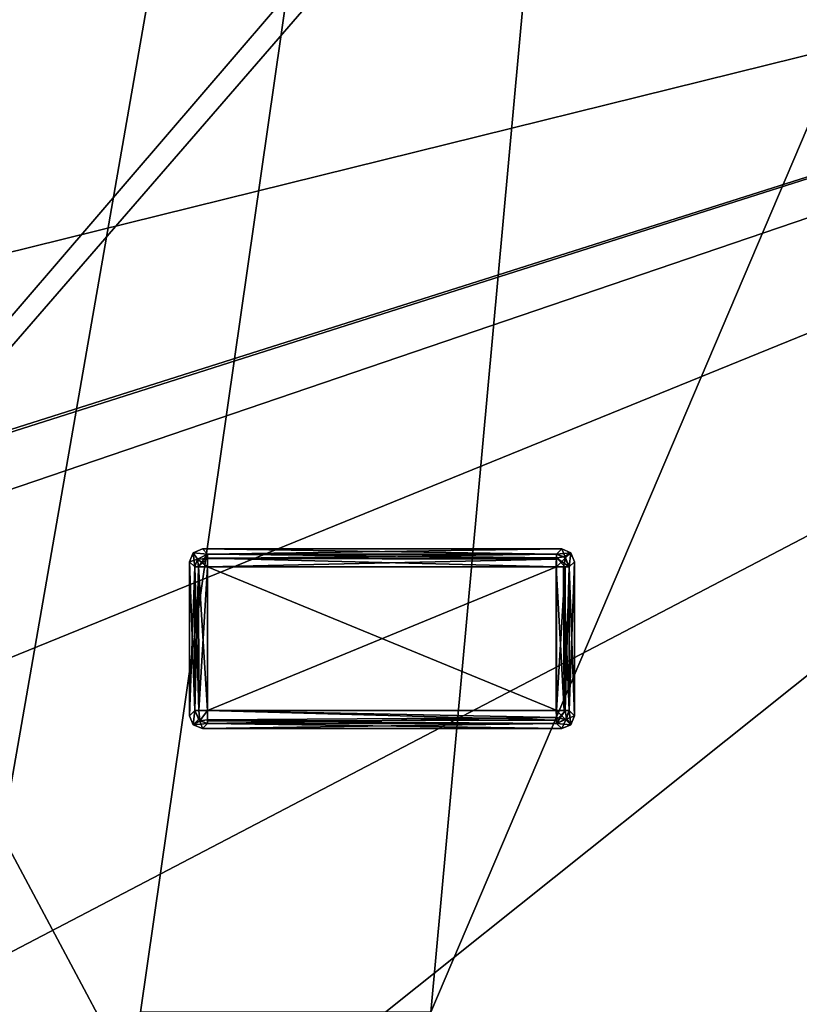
# Model space of a CAD drawing. Header units: millimetres. Extents: x -78 to 78, y -78 to 78.
# Tile 279 of 449: x 36.68 to 42.75, y -10.77 to -3.09. Entities that reach past the tile are written whole.
import ezdxf

# ---------------------------------------------------------------- set-up
doc = ezdxf.new("R2010")
doc.units = ezdxf.units.MM
doc.header["$LTSCALE"] = 41.718519
for name, color, linetype in [('10', 7, 'CONTINUOUS'), ('1745', 7, 'CONTINUOUS'), ('328', 7, 'CONTINUOUS'), ('344', 7, 'CONTINUOUS'), ('6', 7, 'CONTINUOUS'), ('748', 7, 'CONTINUOUS'), ('7580', 7, 'CONTINUOUS'), ('7581', 7, 'CONTINUOUS'), ('7582', 7, 'CONTINUOUS'), ('7583', 7, 'CONTINUOUS'), ('7584', 7, 'CONTINUOUS'), ('7585', 7, 'CONTINUOUS'), ('7586', 7, 'CONTINUOUS'), ('7587', 7, 'CONTINUOUS'), ('7588', 7, 'CONTINUOUS'), ('7589', 7, 'CONTINUOUS'), ('7590', 7, 'CONTINUOUS'), ('7591', 7, 'CONTINUOUS'), ('7592', 7, 'CONTINUOUS'), ('7593', 7, 'CONTINUOUS'), ('7594', 7, 'CONTINUOUS'), ('7595', 7, 'CONTINUOUS'), ('7596', 7, 'CONTINUOUS'), ('7597', 7, 'CONTINUOUS'), ('7598', 7, 'CONTINUOUS'), ('7599', 7, 'CONTINUOUS'), ('7600', 7, 'CONTINUOUS'), ('7601', 7, 'CONTINUOUS'), ('7602', 7, 'CONTINUOUS'), ('7603', 7, 'CONTINUOUS'), ('7604', 7, 'CONTINUOUS'), ('7605', 7, 'CONTINUOUS'), ('7606', 7, 'CONTINUOUS'), ('7607', 7, 'CONTINUOUS'), ('7608', 7, 'CONTINUOUS'), ('7609', 7, 'CONTINUOUS'), ('7610', 7, 'CONTINUOUS'), ('7611', 7, 'CONTINUOUS'), ('7612', 7, 'CONTINUOUS'), ('7613', 7, 'CONTINUOUS'), ('7614', 7, 'CONTINUOUS'), ('7615', 7, 'CONTINUOUS'), ('7616', 7, 'CONTINUOUS'), ('7617', 7, 'CONTINUOUS'), ('7618', 7, 'CONTINUOUS'), ('7619', 7, 'CONTINUOUS'), ('7620', 7, 'CONTINUOUS'), ('971', 7, 'CONTINUOUS')]:
    doc.layers.add(name, color=color, linetype=linetype)

msp = doc.modelspace()

# ---------------------------------------------------------------- linework, layer by layer
at = {"layer": '10', "linetype": 'CONTINUOUS'}
for points in [[(48.5, 30.5, -2), (49.5, -30.5, -2), (19.2675, 11.1265, -2), (48.5, 30.5, -2)], [(19.2675, 11.1265, -2), (49.5, -30.5, -2), (22.25, 0, -2), (19.2675, 11.1265, -2)], [(22.25, 0, -2), (49.5, -30.5, -2), (19.2675, -11.1265, -2), (22.25, 0, -2)]]:
    msp.add_3dface(points, dxfattribs=at)
at = {"layer": '1745', "linetype": 'CONTINUOUS'}
for points in [[(31.0424, -69.7372, 28.7), (51.0663, -56.737, 28.7), (75.9193, 7.9475, 28.7), (31.0424, -69.7372, 28.7)], [(31.0424, -69.7372, 28.7), (75.9193, 7.9475, 28.7), (53.7937, -21.0684, 28.7), (31.0424, -69.7372, 28.7)]]:
    msp.add_3dface(points, dxfattribs=at)
at = {"layer": '328', "linetype": 'CONTINUOUS'}
for points in [[(32.5, -30, 15), (15.5, 30, 15), (47.5, -30, 15), (32.5, -30, 15)], [(47.5, -30, 15), (15.5, 30, 15), (67, -30, 15), (47.5, -30, 15)], [(67, -30, 15), (15.5, 30, 15), (67.5, -30, 15), (67, -30, 15)], [(67.5, -30, 15), (15.5, 30, 15), (72.3187, -15.3427, 15), (67.5, -30, 15)], [(72.3187, -15.3427, 15), (15.5, 30, 15), (73.9493, 0, 15), (72.3187, -15.3427, 15)]]:
    msp.add_3dface(points, dxfattribs=at)
at = {"layer": '344', "linetype": 'CONTINUOUS'}
for points in [[(32.5, 30, 16.5), (15.5, -30, 16.5), (47.5, 30, 16.5), (32.5, 30, 16.5)], [(47.5, 30, 16.5), (15.5, -30, 16.5), (67, 30, 16.5), (47.5, 30, 16.5)], [(67, 30, 16.5), (15.5, -30, 16.5), (67.5, 30, 16.5), (67, 30, 16.5)], [(67.5, 30, 16.5), (15.5, -30, 16.5), (72.3187, 15.3427, 16.5), (67.5, 30, 16.5)], [(72.3187, 15.3427, 16.5), (15.5, -30, 16.5), (73.9493, 0, 16.5), (72.3187, 15.3427, 16.5)], [(73.9493, 0, 16.5), (15.5, -30, 16.5), (72.3187, -15.3427, 16.5), (73.9493, 0, 16.5)]]:
    msp.add_3dface(points, dxfattribs=at)
at = {"layer": '6', "linetype": 'CONTINUOUS'}
for points in [[(32.5, 33), (15.5, -33), (47.5, 33), (32.5, 33)], [(47.5, 33), (15.5, -33), (48.5, 31), (47.5, 33)], [(48.5, 31), (15.5, -33), (48.5, 30.5), (48.5, 31)], [(48.5, 30.5), (15.5, -33), (49.5, 30.5), (48.5, 30.5)], [(49.5, 30.5), (15.5, -33), (48.5, -30.5), (49.5, 30.5)]]:
    msp.add_3dface(points, dxfattribs=at)
at = {"layer": '748', "color": 7, "linetype": 'CONTINUOUS'}
for points in [[(23.2898, -13.4811, 28.7), (56.4299, 0, 28.7), (20, -12.4098, 28.7), (23.2898, -13.4811, 28.7)], [(20, -12.4098, 28.7), (56.4299, 0, 28.7), (20, -11.5902, 28.7), (20, -12.4098, 28.7)], [(20, -11.5902, 28.7), (56.4299, 0, 28.7), (23.3103, -10.5037, 28.7), (20, -11.5902, 28.7)], [(25.3127, -16.262, 28.7), (56.4299, 0, 28.7), (23.2898, -13.4811, 28.7), (25.3127, -16.262, 28.7)], [(25.3127, -4.262, 28.7), (56.4299, 0, 28.7), (23.2898, -1.4811, 28.7), (25.3127, -4.262, 28.7)], [(23.3103, -10.5037, 28.7), (56.4299, 0, 28.7), (25.3267, -7.695, 28.7), (23.3103, -10.5037, 28.7)], [(53.7537, -17.1708, 28.7), (56.4299, 0, 28.7), (25.3127, -16.262, 28.7), (53.7537, -17.1708, 28.7)], [(25.3267, -7.695, 28.7), (56.4299, 0, 28.7), (25.3127, -4.262, 28.7), (25.3267, -7.695, 28.7)]]:
    msp.add_3dface(points, dxfattribs=at)
at = {"layer": '7580', "color": 7, "linetype": 'CONTINUOUS'}
for points in [[(38.1404, -7.3582, 21.72), (40.8604, -7.3582, 21.72), (38.1404, -8.4783, 21.72), (38.1404, -7.3582, 21.72)], [(38.1404, -8.4783, 21.72), (40.8604, -7.3582, 21.72), (40.8604, -8.4783, 21.72), (38.1404, -8.4783, 21.72)]]:
    msp.add_3dface(points, dxfattribs=at)
at = {"layer": '7581', "color": 7, "linetype": 'CONTINUOUS'}
for points in [[(38.0409, -8.4783, 21.8095), (38.0406, -7.3582, 21.8121), (38.0693, -7.3582, 21.7496), (38.0409, -8.4783, 21.8095)], [(38.0409, -8.4783, 21.8095), (38.0693, -7.3582, 21.7496), (38.0722, -8.4761, 21.7468), (38.0409, -8.4783, 21.8095)], [(38.0693, -7.3582, 21.7496), (38.1404, -7.3582, 21.72), (38.0722, -8.4761, 21.7468), (38.0693, -7.3582, 21.7496)], [(38.0722, -8.4761, 21.7468), (38.1404, -7.3582, 21.72), (38.1404, -8.4783, 21.72), (38.0722, -8.4761, 21.7468)]]:
    msp.add_3dface(points, dxfattribs=at)
at = {"layer": '7582', "color": 7, "linetype": 'CONTINUOUS'}
for points in [[(38.0004, -8.5185, 22.195), (38.0004, -7.318, 22.195), (38.0409, -8.4783, 21.8095), (38.0004, -8.5185, 22.195)], [(38.0409, -8.4783, 21.8095), (38.0004, -7.318, 22.195), (38.0406, -7.3582, 21.8121), (38.0409, -8.4783, 21.8095)]]:
    msp.add_3dface(points, dxfattribs=at)
at = {"layer": '7583', "color": 7, "linetype": 'CONTINUOUS'}
for points in [[(38.0296, -8.5888, 22.1928), (38.0004, -8.5185, 22.195), (38.0409, -8.4783, 21.8095), (38.0296, -8.5888, 22.1928)], [(38.0296, -8.5888, 22.1928), (38.0409, -8.4783, 21.8095), (38.0704, -8.5482, 21.8053), (38.0296, -8.5888, 22.1928)], [(38.1404, -8.5777, 21.8095), (38.0296, -8.5888, 22.1928), (38.0704, -8.5482, 21.8053), (38.1404, -8.5777, 21.8095)], [(38.1001, -8.6182, 22.195), (38.0296, -8.5888, 22.1928), (38.1404, -8.5777, 21.8095), (38.1001, -8.6182, 22.195)]]:
    msp.add_3dface(points, dxfattribs=at)
at = {"layer": '7584', "color": 7, "linetype": 'CONTINUOUS'}
for points in [[(38.0297, -8.5889, 22.2971), (38.0004, -8.5185, 22.295), (38.0296, -8.5888, 22.1928), (38.0297, -8.5889, 22.2971)], [(38.0004, -8.5185, 22.295), (38.0004, -8.5185, 22.195), (38.0296, -8.5888, 22.1928), (38.0004, -8.5185, 22.295)], [(38.1001, -8.6182, 22.195), (38.0297, -8.5889, 22.2971), (38.0296, -8.5888, 22.1928), (38.1001, -8.6182, 22.195)], [(38.1001, -8.6182, 22.295), (38.0297, -8.5889, 22.2971), (38.1001, -8.6182, 22.195), (38.1001, -8.6182, 22.295)]]:
    msp.add_3dface(points, dxfattribs=at)
at = {"layer": '7585', "color": 7, "linetype": 'CONTINUOUS'}
for points in [[(38.0297, -8.5889, 22.2971), (38.0406, -8.4783, 22.6779), (38.0004, -8.5185, 22.295), (38.0297, -8.5889, 22.2971)], [(38.0804, -8.5569, 22.6846), (38.0406, -8.4783, 22.6779), (38.0297, -8.5889, 22.2971), (38.0804, -8.5569, 22.6846)], [(38.1001, -8.6182, 22.295), (38.0804, -8.5569, 22.6846), (38.0297, -8.5889, 22.2971), (38.1001, -8.6182, 22.295)], [(38.1404, -8.5777, 22.6805), (38.0804, -8.5569, 22.6846), (38.1001, -8.6182, 22.295), (38.1404, -8.5777, 22.6805)]]:
    msp.add_3dface(points, dxfattribs=at)
at = {"layer": '7586', "color": 7, "linetype": 'CONTINUOUS'}
for points in [[(40.8604, -7.2585, 21.8121), (40.8604, -7.2871, 21.7496), (38.1404, -7.2587, 21.8095), (40.8604, -7.2585, 21.8121)], [(38.1404, -7.2587, 21.8095), (40.8604, -7.2871, 21.7496), (38.1404, -7.2913, 21.7457), (38.1404, -7.2587, 21.8095)], [(40.8604, -7.2871, 21.7496), (40.8604, -7.3582, 21.72), (38.1404, -7.2913, 21.7457), (40.8604, -7.2871, 21.7496)], [(40.8604, -7.3582, 21.72), (38.1404, -7.3582, 21.72), (38.1404, -7.2913, 21.7457), (40.8604, -7.3582, 21.72)]]:
    msp.add_3dface(points, dxfattribs=at)
at = {"layer": '7587', "color": 7, "linetype": 'CONTINUOUS'}
for points in [[(38.0736, -8.4783, 22.7444), (38.0406, -8.4783, 22.6779), (38.0804, -8.5569, 22.6846), (38.0736, -8.4783, 22.7444)], [(38.1404, -8.4783, 22.77), (38.0736, -8.4783, 22.7444), (38.0804, -8.5569, 22.6846), (38.1404, -8.4783, 22.77)], [(38.1404, -8.4783, 22.77), (38.0804, -8.5569, 22.6846), (38.1404, -8.5494, 22.7402), (38.1404, -8.4783, 22.77)], [(38.0804, -8.5569, 22.6846), (38.1404, -8.5777, 22.6805), (38.1404, -8.5494, 22.7402), (38.0804, -8.5569, 22.6846)]]:
    msp.add_3dface(points, dxfattribs=at)
at = {"layer": '7588', "color": 7, "linetype": 'CONTINUOUS'}
for points in [[(38.1404, -7.2587, 21.8095), (38.0693, -7.3582, 21.7496), (38.0617, -7.2982, 21.8054), (38.1404, -7.2587, 21.8095)], [(38.1404, -7.2587, 21.8095), (38.1404, -7.2913, 21.7457), (38.0693, -7.3582, 21.7496), (38.1404, -7.2587, 21.8095)], [(38.0693, -7.3582, 21.7496), (38.0406, -7.3582, 21.8121), (38.0617, -7.2982, 21.8054), (38.0693, -7.3582, 21.7496)], [(38.1404, -7.2913, 21.7457), (38.1404, -7.3582, 21.72), (38.0693, -7.3582, 21.7496), (38.1404, -7.2913, 21.7457)]]:
    msp.add_3dface(points, dxfattribs=at)
at = {"layer": '7589', "color": 7, "linetype": 'CONTINUOUS'}
for points in [[(40.8604, -8.4783, 21.72), (40.8604, -7.3582, 21.72), (40.9273, -7.3582, 21.7457), (40.8604, -8.4783, 21.72)], [(40.8604, -8.4783, 21.72), (40.9273, -7.3582, 21.7457), (40.9273, -8.4783, 21.7457), (40.8604, -8.4783, 21.72)], [(40.9273, -7.3582, 21.7457), (40.9599, -7.3582, 21.8095), (40.9273, -8.4783, 21.7457), (40.9273, -7.3582, 21.7457)], [(40.9273, -8.4783, 21.7457), (40.9599, -7.3582, 21.8095), (40.9599, -8.4783, 21.8095), (40.9273, -8.4783, 21.7457)]]:
    msp.add_3dface(points, dxfattribs=at)
at = {"layer": '7590', "color": 7, "linetype": 'CONTINUOUS'}
for points in [[(38.0736, -8.4783, 22.7444), (38.0409, -7.3582, 22.6805), (38.0406, -8.4783, 22.6779), (38.0736, -8.4783, 22.7444)], [(38.0692, -7.3582, 22.7402), (38.0409, -7.3582, 22.6805), (38.0736, -8.4783, 22.7444), (38.0692, -7.3582, 22.7402)], [(38.1404, -8.4783, 22.77), (38.1404, -7.3582, 22.77), (38.0692, -7.3582, 22.7402), (38.1404, -8.4783, 22.77)], [(38.1404, -8.4783, 22.77), (38.0692, -7.3582, 22.7402), (38.0736, -8.4783, 22.7444), (38.1404, -8.4783, 22.77)]]:
    msp.add_3dface(points, dxfattribs=at)
at = {"layer": '7591', "color": 7, "linetype": 'CONTINUOUS'}
for points in [[(38.0004, -8.5185, 22.295), (38.0004, -7.318, 22.295), (38.0004, -8.5185, 22.195), (38.0004, -8.5185, 22.295)], [(38.0004, -8.5185, 22.195), (38.0004, -7.318, 22.295), (38.0004, -7.318, 22.195), (38.0004, -8.5185, 22.195)]]:
    msp.add_3dface(points, dxfattribs=at)
at = {"layer": '7592', "color": 7, "linetype": 'CONTINUOUS'}
for points in [[(40.8604, -7.2871, 21.7496), (40.8604, -7.2585, 21.8121), (40.9204, -7.2795, 21.8054), (40.8604, -7.2871, 21.7496)], [(40.9599, -7.3582, 21.8095), (40.8604, -7.2871, 21.7496), (40.9204, -7.2795, 21.8054), (40.9599, -7.3582, 21.8095)], [(40.8604, -7.3582, 21.72), (40.8604, -7.2871, 21.7496), (40.9273, -7.3582, 21.7457), (40.8604, -7.3582, 21.72)], [(40.8604, -7.2871, 21.7496), (40.9599, -7.3582, 21.8095), (40.9273, -7.3582, 21.7457), (40.8604, -7.2871, 21.7496)]]:
    msp.add_3dface(points, dxfattribs=at)
at = {"layer": '7593', "color": 7, "linetype": 'CONTINUOUS'}
for points in [[(38.1404, -8.4783, 21.72), (40.8604, -8.4783, 21.72), (40.8604, -8.5533, 21.7539), (38.1404, -8.4783, 21.72)], [(38.1404, -8.4783, 21.72), (40.8604, -8.5533, 21.7539), (38.1404, -8.5589, 21.7608), (38.1404, -8.4783, 21.72)], [(40.8604, -8.5533, 21.7539), (40.8604, -8.578, 21.8121), (38.1404, -8.5589, 21.7608), (40.8604, -8.5533, 21.7539)], [(38.1404, -8.5589, 21.7608), (40.8604, -8.578, 21.8121), (38.1404, -8.5777, 21.8095), (38.1404, -8.5589, 21.7608)]]:
    msp.add_3dface(points, dxfattribs=at)
at = {"layer": '7594', "color": 7, "linetype": 'CONTINUOUS'}
for points in [[(40.8604, -8.4783, 21.72), (40.9273, -8.4783, 21.7457), (40.8604, -8.5533, 21.7539), (40.8604, -8.4783, 21.72)], [(40.9273, -8.4783, 21.7457), (40.9391, -8.5383, 21.8054), (40.8604, -8.578, 21.8121), (40.9273, -8.4783, 21.7457)], [(40.9273, -8.4783, 21.7457), (40.8604, -8.578, 21.8121), (40.8604, -8.5533, 21.7539), (40.9273, -8.4783, 21.7457)], [(40.9273, -8.4783, 21.7457), (40.9599, -8.4783, 21.8095), (40.9391, -8.5383, 21.8054), (40.9273, -8.4783, 21.7457)]]:
    msp.add_3dface(points, dxfattribs=at)
at = {"layer": '7595', "color": 7, "linetype": 'CONTINUOUS'}
for points in [[(40.8578, -8.4757, 22.77), (40.8578, -7.3608, 22.77), (38.1404, -7.3582, 22.77), (40.8578, -8.4757, 22.77)], [(38.1404, -8.4783, 22.77), (40.8578, -8.4757, 22.77), (38.1404, -7.3582, 22.77), (38.1404, -8.4783, 22.77)]]:
    msp.add_3dface(points, dxfattribs=at)
at = {"layer": '7596', "color": 7, "linetype": 'CONTINUOUS'}
for points in [[(38.0406, -7.3582, 21.8121), (38.0004, -7.318, 22.195), (38.0297, -7.2475, 22.1929), (38.0406, -7.3582, 21.8121)], [(38.1001, -7.2182, 22.195), (38.1404, -7.2587, 21.8095), (38.0297, -7.2475, 22.1929), (38.1001, -7.2182, 22.195)], [(38.1404, -7.2587, 21.8095), (38.0617, -7.2982, 21.8054), (38.0297, -7.2475, 22.1929), (38.1404, -7.2587, 21.8095)], [(38.0617, -7.2982, 21.8054), (38.0406, -7.3582, 21.8121), (38.0297, -7.2475, 22.1929), (38.0617, -7.2982, 21.8054)]]:
    msp.add_3dface(points, dxfattribs=at)
at = {"layer": '7597', "color": 7, "linetype": 'CONTINUOUS'}
for points in [[(38.0004, -7.318, 22.295), (38.0298, -7.2474, 22.2972), (38.0004, -7.318, 22.195), (38.0004, -7.318, 22.295)], [(38.0004, -7.318, 22.195), (38.0298, -7.2474, 22.2972), (38.0297, -7.2475, 22.1929), (38.0004, -7.318, 22.195)], [(38.0298, -7.2474, 22.2972), (38.1001, -7.2182, 22.295), (38.0297, -7.2475, 22.1929), (38.0298, -7.2474, 22.2972)], [(38.1001, -7.2182, 22.295), (38.1001, -7.2182, 22.195), (38.0297, -7.2475, 22.1929), (38.1001, -7.2182, 22.295)]]:
    msp.add_3dface(points, dxfattribs=at)
at = {"layer": '7598', "color": 7, "linetype": 'CONTINUOUS'}
for points in [[(40.8604, -7.2585, 21.8121), (40.9007, -7.2182, 22.195), (40.9712, -7.2476, 22.1928), (40.8604, -7.2585, 21.8121)], [(40.9204, -7.2795, 21.8054), (40.8604, -7.2585, 21.8121), (40.9712, -7.2476, 22.1928), (40.9204, -7.2795, 21.8054)], [(40.9599, -7.3582, 21.8095), (40.9204, -7.2795, 21.8054), (40.9712, -7.2476, 22.1928), (40.9599, -7.3582, 21.8095)], [(41.0004, -7.318, 22.195), (40.9599, -7.3582, 21.8095), (40.9712, -7.2476, 22.1928), (41.0004, -7.318, 22.195)]]:
    msp.add_3dface(points, dxfattribs=at)
at = {"layer": '7599', "color": 7, "linetype": 'CONTINUOUS'}
for points in [[(38.1001, -8.6182, 22.295), (38.1001, -8.6182, 22.195), (40.9007, -8.6182, 22.195), (38.1001, -8.6182, 22.295)], [(40.9007, -8.6182, 22.295), (38.1001, -8.6182, 22.295), (40.9007, -8.6182, 22.195), (40.9007, -8.6182, 22.295)]]:
    msp.add_3dface(points, dxfattribs=at)
at = {"layer": '7600', "color": 7, "linetype": 'CONTINUOUS'}
for points in [[(40.9599, -8.4783, 21.8095), (40.9713, -8.5888, 22.1928), (40.9391, -8.5383, 21.8054), (40.9599, -8.4783, 21.8095)], [(40.9599, -8.4783, 21.8095), (41.0004, -8.5185, 22.195), (40.9713, -8.5888, 22.1928), (40.9599, -8.4783, 21.8095)], [(40.9391, -8.5383, 21.8054), (40.9007, -8.6182, 22.195), (40.8604, -8.578, 21.8121), (40.9391, -8.5383, 21.8054)], [(40.9713, -8.5888, 22.1928), (40.9007, -8.6182, 22.195), (40.9391, -8.5383, 21.8054), (40.9713, -8.5888, 22.1928)]]:
    msp.add_3dface(points, dxfattribs=at)
at = {"layer": '7601', "color": 7, "linetype": 'CONTINUOUS'}
for points in [[(38.1404, -7.2587, 21.8095), (38.1001, -7.2182, 22.195), (40.9007, -7.2182, 22.195), (38.1404, -7.2587, 21.8095)], [(40.8604, -7.2585, 21.8121), (38.1404, -7.2587, 21.8095), (40.9007, -7.2182, 22.195), (40.8604, -7.2585, 21.8121)]]:
    msp.add_3dface(points, dxfattribs=at)
at = {"layer": '7602', "color": 7, "linetype": 'CONTINUOUS'}
for points in [[(40.9141, -7.3582, 22.7544), (40.8578, -7.3608, 22.77), (40.9202, -8.4783, 22.7501), (40.9141, -7.3582, 22.7544)], [(40.9202, -8.4783, 22.7501), (40.8578, -7.3608, 22.77), (40.8578, -8.4757, 22.77), (40.9202, -8.4783, 22.7501)], [(40.9599, -8.4782, 22.6805), (40.9599, -7.3582, 22.6805), (40.9141, -7.3582, 22.7544), (40.9599, -8.4782, 22.6805)], [(40.9599, -8.4782, 22.6805), (40.9141, -7.3582, 22.7544), (40.9202, -8.4783, 22.7501), (40.9599, -8.4782, 22.6805)]]:
    msp.add_3dface(points, dxfattribs=at)
at = {"layer": '7603', "color": 7, "linetype": 'CONTINUOUS'}
for points in [[(40.8604, -8.578, 21.8121), (38.1001, -8.6182, 22.195), (38.1404, -8.5777, 21.8095), (40.8604, -8.578, 21.8121)], [(40.9007, -8.6182, 22.195), (38.1001, -8.6182, 22.195), (40.8604, -8.578, 21.8121), (40.9007, -8.6182, 22.195)]]:
    msp.add_3dface(points, dxfattribs=at)
at = {"layer": '7604', "color": 7, "linetype": 'CONTINUOUS'}
for points in [[(40.9599, -7.3582, 21.8095), (41.0004, -7.318, 22.195), (41.0004, -8.5185, 22.195), (40.9599, -7.3582, 21.8095)], [(40.9599, -8.4783, 21.8095), (40.9599, -7.3582, 21.8095), (41.0004, -8.5185, 22.195), (40.9599, -8.4783, 21.8095)]]:
    msp.add_3dface(points, dxfattribs=at)
at = {"layer": '7605', "color": 7, "linetype": 'CONTINUOUS'}
for points in [[(40.9007, -8.6182, 22.295), (40.9007, -8.6182, 22.195), (40.9713, -8.5888, 22.1928), (40.9007, -8.6182, 22.295)], [(40.9711, -8.5889, 22.2971), (40.9007, -8.6182, 22.295), (40.9713, -8.5888, 22.1928), (40.9711, -8.5889, 22.2971)], [(41.0004, -8.5185, 22.195), (41.0004, -8.5185, 22.295), (40.9711, -8.5889, 22.2971), (41.0004, -8.5185, 22.195)], [(41.0004, -8.5185, 22.195), (40.9711, -8.5889, 22.2971), (40.9713, -8.5888, 22.1928), (41.0004, -8.5185, 22.195)]]:
    msp.add_3dface(points, dxfattribs=at)
at = {"layer": '7606', "color": 7, "linetype": 'CONTINUOUS'}
for points in [[(40.8578, -7.3608, 22.77), (40.8604, -7.2587, 22.6805), (40.8604, -7.2984, 22.7501), (40.8578, -7.3608, 22.77)], [(40.8604, -7.2587, 22.6805), (40.8578, -7.3608, 22.77), (40.9304, -7.2882, 22.6847), (40.8604, -7.2587, 22.6805)], [(40.8578, -7.3608, 22.77), (40.9141, -7.3582, 22.7544), (40.9304, -7.2882, 22.6847), (40.8578, -7.3608, 22.77)], [(40.9141, -7.3582, 22.7544), (40.9599, -7.3582, 22.6805), (40.9304, -7.2882, 22.6847), (40.9141, -7.3582, 22.7544)]]:
    msp.add_3dface(points, dxfattribs=at)
at = {"layer": '7607', "color": 7, "linetype": 'CONTINUOUS'}
for points in [[(38.0409, -7.3582, 22.6805), (38.0004, -7.318, 22.295), (38.0004, -8.5185, 22.295), (38.0409, -7.3582, 22.6805)], [(38.0406, -8.4783, 22.6779), (38.0409, -7.3582, 22.6805), (38.0004, -8.5185, 22.295), (38.0406, -8.4783, 22.6779)]]:
    msp.add_3dface(points, dxfattribs=at)
at = {"layer": '7608', "color": 7, "linetype": 'CONTINUOUS'}
for points in [[(41.0004, -8.5185, 22.195), (41.0004, -7.318, 22.195), (41.0004, -8.5185, 22.295), (41.0004, -8.5185, 22.195)], [(41.0004, -7.318, 22.195), (41.0004, -7.318, 22.295), (41.0004, -8.5185, 22.295), (41.0004, -7.318, 22.195)]]:
    msp.add_3dface(points, dxfattribs=at)
at = {"layer": '7609', "color": 7, "linetype": 'CONTINUOUS'}
for points in [[(38.1404, -7.2914, 22.7444), (40.8604, -7.2587, 22.6805), (38.1404, -7.2585, 22.6779), (38.1404, -7.2914, 22.7444)], [(40.8604, -7.2984, 22.7501), (40.8604, -7.2587, 22.6805), (38.1404, -7.2914, 22.7444), (40.8604, -7.2984, 22.7501)], [(38.1404, -7.3582, 22.77), (40.8604, -7.2984, 22.7501), (38.1404, -7.2914, 22.7444), (38.1404, -7.3582, 22.77)], [(38.1404, -7.3582, 22.77), (40.8578, -7.3608, 22.77), (40.8604, -7.2984, 22.7501), (38.1404, -7.3582, 22.77)]]:
    msp.add_3dface(points, dxfattribs=at)
at = {"layer": '7610', "color": 7, "linetype": 'CONTINUOUS'}
for points in [[(38.0004, -7.318, 22.295), (38.0617, -7.2982, 22.6846), (38.0298, -7.2474, 22.2972), (38.0004, -7.318, 22.295)], [(38.1404, -7.2585, 22.6779), (38.1001, -7.2182, 22.295), (38.0298, -7.2474, 22.2972), (38.1404, -7.2585, 22.6779)], [(38.0617, -7.2982, 22.6846), (38.1404, -7.2585, 22.6779), (38.0298, -7.2474, 22.2972), (38.0617, -7.2982, 22.6846)], [(38.0409, -7.3582, 22.6805), (38.0617, -7.2982, 22.6846), (38.0004, -7.318, 22.295), (38.0409, -7.3582, 22.6805)]]:
    msp.add_3dface(points, dxfattribs=at)
at = {"layer": '7611', "color": 7, "linetype": 'CONTINUOUS'}
for points in [[(40.9007, -7.2182, 22.295), (40.9711, -7.2475, 22.2971), (40.9007, -7.2182, 22.195), (40.9007, -7.2182, 22.295)], [(40.9007, -7.2182, 22.195), (40.9711, -7.2475, 22.2971), (40.9712, -7.2476, 22.1928), (40.9007, -7.2182, 22.195)], [(40.9711, -7.2475, 22.2971), (41.0004, -7.318, 22.295), (40.9712, -7.2476, 22.1928), (40.9711, -7.2475, 22.2971)], [(41.0004, -7.318, 22.295), (41.0004, -7.318, 22.195), (40.9712, -7.2476, 22.1928), (41.0004, -7.318, 22.295)]]:
    msp.add_3dface(points, dxfattribs=at)
at = {"layer": '7612', "color": 7, "linetype": 'CONTINUOUS'}
for points in [[(38.1001, -7.2182, 22.295), (40.9007, -7.2182, 22.295), (38.1001, -7.2182, 22.195), (38.1001, -7.2182, 22.295)], [(38.1001, -7.2182, 22.195), (40.9007, -7.2182, 22.295), (40.9007, -7.2182, 22.195), (38.1001, -7.2182, 22.195)]]:
    msp.add_3dface(points, dxfattribs=at)
at = {"layer": '7613', "color": 7, "linetype": 'CONTINUOUS'}
for points in [[(38.1404, -7.2914, 22.7444), (38.1404, -7.2585, 22.6779), (38.0617, -7.2982, 22.6846), (38.1404, -7.2914, 22.7444)], [(38.0617, -7.2982, 22.6846), (38.0409, -7.3582, 22.6805), (38.0692, -7.3582, 22.7402), (38.0617, -7.2982, 22.6846)], [(38.1404, -7.3582, 22.77), (38.1404, -7.2914, 22.7444), (38.0617, -7.2982, 22.6846), (38.1404, -7.3582, 22.77)], [(38.1404, -7.3582, 22.77), (38.0617, -7.2982, 22.6846), (38.0692, -7.3582, 22.7402), (38.1404, -7.3582, 22.77)]]:
    msp.add_3dface(points, dxfattribs=at)
at = {"layer": '7614', "color": 7, "linetype": 'CONTINUOUS'}
for points in [[(40.8578, -8.4757, 22.77), (38.1404, -8.4783, 22.77), (40.8604, -8.532, 22.7544), (40.8578, -8.4757, 22.77)], [(38.1404, -8.4783, 22.77), (38.1404, -8.5494, 22.7402), (40.8604, -8.532, 22.7544), (38.1404, -8.4783, 22.77)], [(38.1404, -8.5494, 22.7402), (38.1404, -8.5777, 22.6805), (40.8604, -8.532, 22.7544), (38.1404, -8.5494, 22.7402)], [(38.1404, -8.5777, 22.6805), (40.8604, -8.5777, 22.6805), (40.8604, -8.532, 22.7544), (38.1404, -8.5777, 22.6805)]]:
    msp.add_3dface(points, dxfattribs=at)
at = {"layer": '7615', "color": 7, "linetype": 'CONTINUOUS'}
for points in [[(38.1404, -8.5777, 22.6805), (38.1001, -8.6182, 22.295), (40.9007, -8.6182, 22.295), (38.1404, -8.5777, 22.6805)], [(38.1404, -8.5777, 22.6805), (40.9007, -8.6182, 22.295), (40.8604, -8.5777, 22.6805), (38.1404, -8.5777, 22.6805)]]:
    msp.add_3dface(points, dxfattribs=at)
at = {"layer": '7616', "color": 7, "linetype": 'CONTINUOUS'}
for points in [[(40.8604, -7.2587, 22.6805), (40.9304, -7.2882, 22.6847), (40.9007, -7.2182, 22.295), (40.8604, -7.2587, 22.6805)], [(40.9007, -7.2182, 22.295), (40.9304, -7.2882, 22.6847), (40.9711, -7.2475, 22.2971), (40.9007, -7.2182, 22.295)], [(40.9304, -7.2882, 22.6847), (40.9599, -7.3582, 22.6805), (40.9711, -7.2475, 22.2971), (40.9304, -7.2882, 22.6847)], [(40.9599, -7.3582, 22.6805), (41.0004, -7.318, 22.295), (40.9711, -7.2475, 22.2971), (40.9599, -7.3582, 22.6805)]]:
    msp.add_3dface(points, dxfattribs=at)
at = {"layer": '7617', "color": 7, "linetype": 'CONTINUOUS'}
for points in [[(41.0004, -8.5185, 22.295), (41.0004, -7.318, 22.295), (40.9599, -8.4782, 22.6805), (41.0004, -8.5185, 22.295)], [(40.9599, -8.4782, 22.6805), (41.0004, -7.318, 22.295), (40.9599, -7.3582, 22.6805), (40.9599, -8.4782, 22.6805)]]:
    msp.add_3dface(points, dxfattribs=at)
at = {"layer": '7618', "color": 7, "linetype": 'CONTINUOUS'}
for points in [[(40.9599, -8.4782, 22.6805), (40.9202, -8.4783, 22.7501), (40.8578, -8.4757, 22.77), (40.9599, -8.4782, 22.6805)], [(40.9599, -8.4782, 22.6805), (40.8578, -8.4757, 22.77), (40.9304, -8.5482, 22.6847), (40.9599, -8.4782, 22.6805)], [(40.8578, -8.4757, 22.77), (40.8604, -8.532, 22.7544), (40.9304, -8.5482, 22.6847), (40.8578, -8.4757, 22.77)], [(40.8604, -8.532, 22.7544), (40.8604, -8.5777, 22.6805), (40.9304, -8.5482, 22.6847), (40.8604, -8.532, 22.7544)]]:
    msp.add_3dface(points, dxfattribs=at)
at = {"layer": '7619', "color": 7, "linetype": 'CONTINUOUS'}
for points in [[(38.1404, -7.2585, 22.6779), (40.8604, -7.2587, 22.6805), (38.1001, -7.2182, 22.295), (38.1404, -7.2585, 22.6779)], [(40.8604, -7.2587, 22.6805), (40.9007, -7.2182, 22.295), (38.1001, -7.2182, 22.295), (40.8604, -7.2587, 22.6805)]]:
    msp.add_3dface(points, dxfattribs=at)
at = {"layer": '7620', "color": 7, "linetype": 'CONTINUOUS'}
for points in [[(41.0004, -8.5185, 22.295), (40.9599, -8.4782, 22.6805), (40.9304, -8.5482, 22.6847), (41.0004, -8.5185, 22.295)], [(40.9304, -8.5482, 22.6847), (40.8604, -8.5777, 22.6805), (40.9711, -8.5889, 22.2971), (40.9304, -8.5482, 22.6847)], [(40.8604, -8.5777, 22.6805), (40.9007, -8.6182, 22.295), (40.9711, -8.5889, 22.2971), (40.8604, -8.5777, 22.6805)], [(41.0004, -8.5185, 22.295), (40.9304, -8.5482, 22.6847), (40.9711, -8.5889, 22.2971), (41.0004, -8.5185, 22.295)]]:
    msp.add_3dface(points, dxfattribs=at)
at = {"layer": '971', "color": 7, "linetype": 'CONTINUOUS'}
for points in [[(43.8263, 32.322, 26.2), (36.0171, -12.4283, 26.2), (31.5376, 44.3946, 26.2), (43.8263, 32.322, 26.2)], [(37.6174, -10.8289, 26.2), (36.0171, -12.4283, 26.2), (43.8263, 32.322, 26.2), (37.6174, -10.8289, 26.2)], [(39.8798, -10.8284, 26.2), (37.6174, -10.8289, 26.2), (43.8263, 32.322, 26.2), (39.8798, -10.8284, 26.2)], [(51.7312, 17.0098, 26.2), (39.8798, -10.8284, 26.2), (43.8263, 32.322, 26.2), (51.7312, 17.0098, 26.2)], [(52.088, -15.8852, 26.2), (39.8798, -10.8284, 26.2), (51.7312, 17.0098, 26.2), (52.088, -15.8852, 26.2)]]:
    msp.add_3dface(points, dxfattribs=at)

doc.saveas('drawing.dxf')
